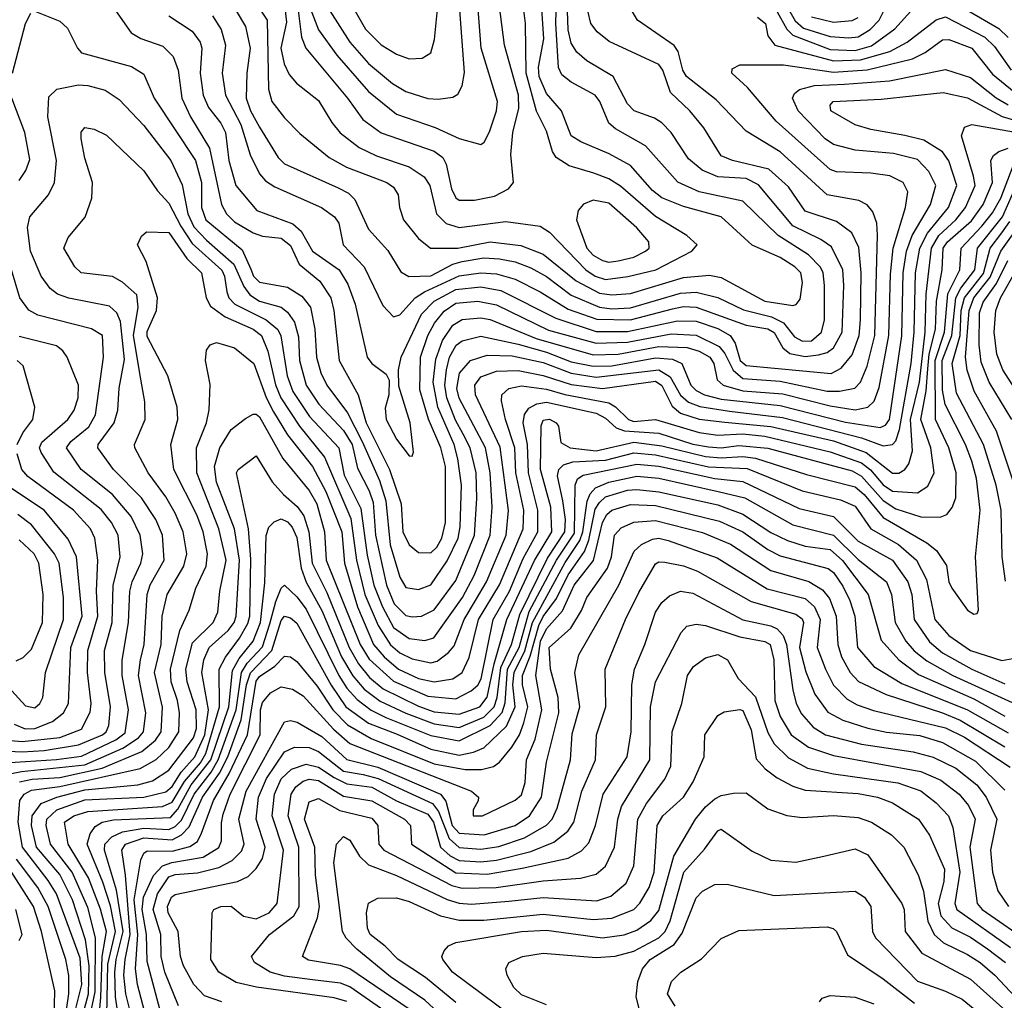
# Model space of a CAD drawing. Extents: x 501367 to 657802, y 482273 to 547541.
# Tile 606 of 656: x 609817 to 612973, y 520004 to 523147. Entities that reach past the tile are written whole.
import ezdxf

# ---------------------------------------------------------------- set-up
doc = ezdxf.new("R2010")
doc.units = 0

msp = doc.modelspace()

# ---------------------------------------------------------------- linework, layer by layer
at = {"layer": '0CON20XD'}
for points in [[(610708.4, 523185), (610720.5, 523090.5), (610733.8, 523055), (610867.5, 522895), (610916.9, 522826.9), (610975, 522783.6), (611145, 522725.9), (611172.8, 522705), (611183.8, 522683.8), (611200.8, 522605), (611215, 522575.3), (611225, 522567.9), (611275, 522568.6), (611338.6, 522581.4), (611383.1, 522605), (611400, 522625), (611391, 522715), (611397.2, 522785), (611416.4, 522863.6), (611416.1, 522905), (611370.9, 523065), (611345.6, 523265)], [(610713.2, 523273.2), (610775, 523113.7), (610833.2, 523033.2), (610935, 522916.7), (611025, 522844.3), (611148.9, 522801.1), (611225, 522765.8), (611295, 522746.5), (611305.6, 522754.4), (611322.5, 522787.5), (611345.2, 522854.8), (611348.3, 522885), (611295.5, 523055), (611282.5, 523237.5)], [(610810.6, 523175), (610875.1, 523075.1), (610935, 523006), (611012.1, 522942.1), (611055, 522916.6), (611125, 522894.3), (611158.3, 522891.7), (611205, 522898.8), (611221.6, 522908.4), (611235.2, 522934.8), (611242.6, 522977.4), (611221.4, 523265)], [(610510.8, 523175), (610540.8, 523125), (610555.2, 523055.2), (610544.8, 522975), (610542.7, 522895), (610556.5, 522855), (610585, 522802), (610644.8, 522705), (610665, 522685.2), (610837.9, 522607.9), (610870.4, 522590.4), (610890.6, 522570.6), (610935.3, 522475), (610997, 522407), (611038.9, 522338.9), (611063.6, 522323.6), (611135, 522325.6), (611205, 522363.1), (611235, 522371.6), (611305, 522383.9), (611355, 522380.8), (611405, 522370.4), (611455, 522351.5), (611505, 522323.6), (611585, 522263.6), (611675, 522225.8), (611715, 522220.6), (611775, 522223), (611935, 522270), (611985, 522273.6), (612055, 522256.1), (612137.4, 522217.4), (612227.1, 522195), (612265.1, 522175.1), (612300.8, 522130.8), (612326.4, 522116.4), (612355, 522118.1), (612387, 522145), (612396.2, 522185), (612396.5, 522295), (612392.5, 522335), (612383.4, 522353.4), (612345, 522392.7), (612248, 522455), (612134.8, 522564.8), (611995, 522595.5), (611926.3, 522626.3), (611822.9, 522742.9), (611726.6, 522796.6), (611704.8, 522814.8), (611676.3, 522885), (611661.3, 522905), (611585, 522946.1), (611555, 522970), (611543.7, 522993.7), (611535.1, 523135), (611538.6, 523255)], [(610666.5, 523185), (610671.7, 523138.3), (610653.5, 523055), (610664.2, 523005), (610681, 522971), (610703.8, 522943.8), (610775, 522887.7), (610816.9, 522816.9), (610843.9, 522783.9), (610905, 522737.5), (610960.7, 522710.7), (611065, 522675.7), (611113.1, 522643.1), (611131.5, 522615), (611152.5, 522525), (611184, 522494), (611225, 522480.5), (611375, 522500), (611485, 522484.8), (611515, 522465.8), (611631.3, 522345), (611661.4, 522325), (611695, 522314.6), (611766.5, 522323.5), (611856.4, 522345), (611970.9, 522405), (611988.5, 522425), (611955.5, 522455), (611855, 522516.5), (611742.9, 522612.8), (611705, 522636.4), (611657.1, 522655), (611578.1, 522678.1), (611536.2, 522705), (611524.3, 522724.3), (611505, 522789.5), (611473.3, 522853.3), (611440.7, 522975), (611438.5, 523135), (611422.6, 523255)], [(610852.9, 523245), (610925, 523115.9), (610975, 523066.6), (611025, 523035.9), (611065, 523021.1), (611107.1, 523022.9), (611135, 523040.8), (611146.6, 523083.4), (611162.9, 523245)], [(610583.8, 523183.8), (610609.5, 523145), (610614.1, 522924.1), (610625.3, 522885), (610665, 522832.3), (610715, 522781.5), (610808.7, 522705), (610864.3, 522674.3), (610935, 522647.3), (610993.5, 522625), (611015, 522610.5), (611030, 522585), (611033.9, 522545), (611046.6, 522505), (611095.5, 522445.5), (611133.3, 522415), (611221.2, 522415), (611324.9, 522435.1), (611423.1, 522423.1), (611495.1, 522395.1), (611600.1, 522310.1), (611675, 522270.7), (611715, 522265.1), (611775, 522268.9), (611945, 522320.5), (612027.5, 522327.5), (612065, 522320.8), (612205, 522244.3), (612295, 522231.3), (612305.9, 522234.1), (612319, 522251), (612325.6, 522304.4), (612320.7, 522335), (612302, 522355), (612255, 522384.2), (612164.5, 522424.5), (612065.1, 522515.1), (611945, 522547.7), (611875, 522576.2), (611845, 522599.4), (611775, 522679.8), (611706.8, 522716.8), (611615, 522754.8), (611584.3, 522775), (611553.3, 522855), (611505, 522909.7), (611481.4, 522965), (611479.5, 522995), (611497.3, 523085), (611488.1, 523215)], [(612245, 523172.2), (612276.3, 523116.3), (612295, 523096.7), (612415, 523051.6), (612495, 523048.1), (612546.8, 523063.2), (612622.2, 523117.8), (612703.2, 523206.8)], [(612785, 523218.9), (612955, 523118.3), (612985, 523089.2)], [(609865, 523173.5), (609945, 523142), (609969.7, 523119.7), (610001.9, 523055), (610015, 523040.5), (610175, 522996.8), (610215, 522972.2), (610247.5, 522895), (610380.2, 522695), (610399.7, 522625), (610399.7, 522545), (610413.5, 522505), (610529.3, 522409.3), (610557.1, 522347.1), (610565.9, 522325), (610585, 522305.5), (610675, 522289.4), (610720.9, 522260.9), (610749, 522225), (610763.2, 522155), (610768, 522065), (610782.5, 522015), (610800.8, 521975), (610867.1, 521887.1), (610914.8, 521795.2), (610969.6, 521669.6), (610990.6, 521605), (611004.2, 521464.3), (611035, 521360), (611055, 521327.5), (611095, 521321), (611135, 521336.2), (611187.5, 521412.5), (611221.8, 521485), (611228.8, 521521.2), (611232.4, 521655), (611220.7, 521739.3), (611209.3, 521785), (611157.4, 521905), (611141.9, 521985), (611150.7, 522059.3), (611171.5, 522118.5), (611205, 522167.7), (611235, 522185.8), (611295, 522190.9), (611325, 522185.9), (611472.6, 522125), (611655, 522073), (611735, 522075.3), (611865, 522099.6), (611956.4, 522096.4), (611995, 522084.2), (612029.2, 522065), (612041.9, 522045), (612053, 521993), (612071.3, 521975), (612135, 521957.1), (612262.7, 521947.3), (612415, 521908.8), (612495, 521896.9), (612535.1, 521904.9), (612555.8, 521924.2), (612571.6, 521968.4), (612603.3, 522135), (612608.4, 522331.6), (612616.7, 522415), (612656.1, 522545), (612663.4, 522595), (612648.8, 522625), (612605.8, 522645.8), (612545.2, 522655.2), (612435, 522659.5), (612415, 522666.2), (612241.5, 522821.5), (612149.6, 522929.6), (612099.4, 522975), (612100.8, 522989.2), (612125, 523002.3), (612265, 523002.1), (612425, 522978.6), (612533.6, 522986.4), (612678.5, 523021.5), (612718.8, 523041.2), (612775, 523082.1), (612795, 523083.3), (612868.6, 523055), (612935, 522972.3), (613004.8, 522915)], [(610116.3, 523186.3), (610174.2, 523104.2), (610205, 523086.1), (610275, 523061.8), (610308.8, 523028.8), (610325.1, 522985.1), (610336.2, 522895), (610363.8, 522835), (610424.8, 522735), (610463.4, 522555), (610479.4, 522525), (610505, 522499), (610565, 522464.1), (610595, 522453.4), (610655, 522447), (610685, 522423.5), (610712.9, 522362.9), (610779.3, 522309.3), (610813.8, 522255), (610824.1, 522215), (610840.9, 522055), (610901.2, 521945), (610927.5, 521855), (611001.8, 521705), (611039.3, 521595), (611045.2, 521505), (611065, 521463.4), (611095, 521439.5), (611135, 521438.5), (611153.6, 521456.4), (611170.1, 521485), (611181.3, 521535), (611181.1, 521715), (611166.7, 521775), (611126.6, 521866.6), (611099.5, 521960.5), (611102, 522065), (611125.1, 522135), (611146, 522174), (611177.5, 522212.5), (611215, 522238.4), (611285, 522245.1), (611345, 522233.3), (611511.4, 522151.4), (611665, 522109.6), (611765, 522113.4), (611905, 522140), (611985, 522135.6), (612059.1, 522099.1), (612077.1, 522077.1), (612103.4, 522023.4), (612135, 521997), (612255, 521988.3), (612405, 521956.1), (612444.2, 521955.9), (612493.7, 521966.3), (612512.4, 521985), (612533.1, 522036.9), (612557.5, 522135), (612566.5, 522456.5), (612564.8, 522495), (612551.5, 522531.5), (612533.1, 522553.1), (612506.8, 522566.8), (612404.7, 522585), (612255, 522723.1), (612145, 522789.1), (612049.8, 522889.8), (611953.9, 522965), (611942.2, 522985), (611927.9, 523045), (611914.2, 523064.2), (611797.5, 523145), (611773.8, 523185)], [(610295, 523159.1), (610369.4, 523109.4), (610394.8, 523075), (610400.9, 523055), (610395.5, 522975), (610405.2, 522905), (610422.1, 522865), (610461.3, 522815), (610476.8, 522785), (610487.3, 522695), (610509.6, 522615), (610576.8, 522535), (610692.1, 522492.1), (610718.7, 522468.7), (610754.8, 522405), (610840.5, 522345), (610868.8, 522298.8), (610892.3, 522235), (610930, 522065), (610945, 522044.6), (610991.2, 522011.2), (611001.2, 521991.2), (611000.4, 521945), (610988.3, 521901.7), (610991, 521865), (611025, 521802.2), (611065, 521748.8), (611075, 521747.5), (611079.2, 521760.8), (611068.8, 521855), (611031.9, 521971.9), (611031.1, 522025), (611039.2, 522065), (611105, 522203.2), (611145.1, 522244.9), (611215, 522281.8), (611295, 522290.7), (611359.2, 522279.2), (611535, 522190), (611665, 522147.8), (611765, 522147.7), (611925, 522182.2), (611985, 522180.6), (612055, 522157.1), (612093.9, 522135), (612109.8, 522109.8), (612126.5, 522055), (612145, 522039), (612417.6, 522012.4), (612449.6, 522030.4), (612485, 522073.2), (612507.8, 522135), (612512.3, 522185), (612514.6, 522335), (612506.3, 522416.3), (612484.2, 522464.2), (612435, 522499.6), (612335, 522532.9), (612281.6, 522611.6), (612217.7, 522667.7), (612101.9, 522695), (612065, 522710.8), (612009.7, 522799.7), (611964.5, 522854.5), (611903.1, 522913.1), (611877.8, 522985), (611865, 523003.3), (611706.4, 523076.4), (611668.1, 523108.1), (611647.1, 523135), (611638.4, 523175)], [(610435, 523159.5), (610462.3, 523115), (610476.3, 523065), (610465.5, 522975), (610476.9, 522905), (610525, 522810.9), (610555, 522713.5), (610585, 522652.9), (610605, 522630.7), (610635, 522611.4), (610784.5, 522545), (610825.4, 522515), (610839.3, 522495), (610853.8, 522425), (610921.4, 522355), (610980.6, 522230.6), (611015, 522194.6), (611035, 522200.9), (611084.7, 522255.3), (611114.3, 522275), (611225, 522325.5), (611295, 522335.1), (611345, 522332), (611404.9, 522314.9), (611485.1, 522275.1), (611575, 522218.8), (611667.1, 522187.1), (611775, 522184.4), (611909.4, 522220.6), (611945, 522227.9), (611985, 522225.4), (612145, 522167.4), (612215, 522156.1), (612235, 522144.8), (612262.6, 522095), (612285, 522077.4), (612335, 522067.5), (612377.8, 522072.2), (612405, 522080.2), (612425, 522094.8), (612453.3, 522145), (612459, 522295), (612454.9, 522344.9), (612418.6, 522418.6), (612385, 522442.5), (612295, 522486.2), (612185, 522617), (612145, 522637.7), (612055, 522643.6), (612004.9, 522664.9), (611960.8, 522700.8), (611905.3, 522785), (611875, 522815.8), (611851.2, 522831.2), (611786.5, 522855), (611765, 522876.8), (611718.9, 522965), (611635, 523014.7), (611602.5, 523042.5), (611585, 523071.8), (611575, 523114.4), (611573.1, 523175)], [(612273.5, 523193.5), (612302.7, 523142.7), (612329.8, 523119.8), (612415, 523093.2), (612475, 523088.8), (612505, 523092), (612542.5, 523115), (612571.8, 523145), (612587.3, 523175)], [(609793.5, 522975), (609835, 523134.2), (609852.8, 523167.3)], [(612182.3, 523155), (612207.8, 523135), (612214.6, 523095), (612237.1, 523065), (612425, 523015.1), (612512.4, 523017.6), (612605.9, 523045), (612661.1, 523075), (612754.2, 523145.8), (612785, 523155.8), (612910.6, 523090.6), (612941.1, 523061.1), (612995.2, 522985)], [(612355, 523155.5), (612425, 523138.4), (612485, 523144.5), (612505, 523153.9)], [(609764.3, 520725.7), (609822.6, 520737.4), (610025, 520759.3), (610147.4, 520812.6), (610197.3, 520845), (610213.4, 520865), (610221.2, 520925), (610197.8, 521045), (610204.4, 521095.6), (610216, 521145), (610225.2, 521305), (610235.3, 521335.3), (610279.8, 521415), (610274.4, 521495), (610253.3, 521545), (610207.2, 521615), (610117.2, 521705), (610066.7, 521775), (610068.1, 521785), (610120, 521855), (610131.3, 521895), (610136, 521966), (610152.2, 522057.8), (610139.8, 522179.8), (610127.7, 522207.7), (610105, 522228.6), (609973.8, 522253.9), (609937.5, 522267.5), (609914.1, 522285), (609885.2, 522325), (609851, 522405), (609841.2, 522481.2), (609848.9, 522515), (609908.7, 522585), (609928.1, 522625), (609934.3, 522695), (609907.1, 522835), (609910.5, 522899.5), (609936.2, 522923.8), (610005, 522938.2), (610035, 522936.2), (610090.5, 522920.5), (610135, 522890.7), (610215, 522807.5), (610301.6, 522695), (610337.2, 522617.2), (610355.5, 522525), (610375, 522482.5), (610415, 522439.7), (610503.2, 522363.2), (610535, 522291.6), (610554.6, 522264.6), (610585, 522245.1), (610655, 522225.2), (610675, 522209.6), (610697.3, 522177.3), (610709.9, 522129.9), (610714.1, 522055), (610735.4, 521975), (610775.1, 521915.1), (610855, 521830), (610882.3, 521785), (610899.9, 521709.9), (610937.1, 521637.1), (610949.5, 521599.5), (610957.3, 521495), (610992.1, 521335), (611016.9, 521275), (611055, 521237.6), (611075, 521232.8), (611105, 521235.7), (611145, 521255.7), (611215, 521350), (611275.1, 521494.9), (611282.1, 521612.1), (611279.9, 521695), (611260.7, 521775), (611238.4, 521818.4), (611213.2, 521863.2), (611185.6, 521935), (611179.3, 521975), (611185.1, 522025), (611194.9, 522065.1), (611216.3, 522103.7), (611235, 522117.5), (611295, 522132.3), (611415, 522106.9), (611505, 522081.5), (611585, 522050.3), (611655, 522036.8), (611715, 522038), (611855, 522063.5), (611908.8, 522058.8), (611939.7, 522045), (611967.6, 521975), (611985, 521958.2), (612012, 521945), (612065, 521930.8), (612255, 521910.6), (612463.5, 521856.5), (612575, 521839.5), (612592.3, 521847.7), (612605.1, 521865), (612645, 522134), (612648.6, 522335), (612659.4, 522405), (612677.3, 522455), (612736.5, 522555), (612753.3, 522615), (612730.6, 522660.6), (612695, 522698.5), (612618.2, 522718.2), (612495, 522728.7), (612425, 522746.7), (612398.7, 522765), (612311.7, 522855), (612293.8, 522895), (612299.9, 522910.1), (612316.9, 522923.1), (612364.1, 522935.9), (612460.2, 522939.8), (612605, 522951.2), (612785, 522987.6), (612865, 522961.2), (612946.4, 522896.4), (612985, 522873.5)], [(609815, 522631.5), (609836.2, 522663.8), (609848.6, 522698.6), (609833.6, 522785), (609791.7, 522895)], [(609815.8, 520704.2), (609857.1, 520712.9), (609945, 520718.4), (610081.4, 520748.6), (610208.2, 520801.8), (610251.9, 520838.1), (610269.7, 520865), (610274.2, 520944.1), (610248.9, 521055), (610270.1, 521145), (610272.9, 521235), (610289, 521305), (610343, 521395), (610352.7, 521435), (610340.8, 521505), (610314.9, 521564.9), (610285, 521617.6), (610228.7, 521695), (610185.3, 521775), (610184.7, 521785), (610219.2, 521865), (610217.8, 521922.2), (610205, 521994.3), (610181.6, 522135), (610196, 522226), (610191.9, 522265), (610146.1, 522306.1), (610113.7, 522323.7), (610013.3, 522335), (609993.3, 522355), (609958.1, 522415), (609971.7, 522448.3), (610026.6, 522513.4), (610047.5, 522575), (610050, 522625), (610025, 522703.3), (610013.5, 522765), (610014.2, 522785.8), (610025, 522801.4), (610055, 522795.6), (610095, 522776.9), (610215, 522662.5), (610258.3, 522598.3), (610295, 522558.8), (610332.8, 522485), (610369.9, 522429.9), (610464.2, 522344.2), (610473.4, 522325), (610480.7, 522275), (610487.5, 522255), (610506.7, 522235), (610607.2, 522185), (610644.3, 522154.3), (610653.9, 522133.9), (610673.9, 522005), (610692.6, 521955), (610745.6, 521875.6), (610840.2, 521775), (610857.2, 521687.2), (610910.4, 521580.4), (610930.8, 521430.8), (610952.1, 521335), (610979.6, 521265), (611015, 521199), (611065, 521163.5), (611115, 521156.9), (611144.6, 521165.4), (611236.1, 521295), (611273.9, 521366.1), (611324.6, 521495), (611331.5, 521585), (611325.3, 521695), (611310, 521775), (611225, 521934.3), (611217.6, 521965), (611226.3, 522013.7), (611261.8, 522055), (611315, 522071.5), (611395, 522069), (611495, 522048.2), (611585, 522014), (611665, 522001.2), (611865, 522024.9), (611901.8, 522001.8), (611935, 521943.9), (611960.8, 521920.8), (611996.7, 521906.8), (612092, 521892), (612262, 521872), (612515, 521807), (612585, 521781.3), (612614.2, 521785.8), (612625, 521797.5), (612637, 521833), (612674.5, 522045), (612684.5, 522145), (612688.1, 522335), (612702.7, 522415), (612727.3, 522462.7), (612794.6, 522545), (612820.3, 522615), (612795, 522694.6), (612775, 522723.2), (612715, 522760.2), (612654.1, 522775.9), (612545, 522794.7), (612495, 522810), (612417.3, 522855), (612415, 522873.3), (612424.4, 522885), (612578.2, 522891.8), (612776.5, 522913.5), (612855, 522896.3), (612966.5, 522836.5), (613145, 522784.4)], [(609986.3, 519935), (610016, 520055), (610010.2, 520139.8), (609934.6, 520345), (609908.4, 520388.4), (609825.9, 520495), (609811.2, 520575), (609817.3, 520645), (609830.8, 520665), (609855, 520677.6), (609945, 520689.3), (610202.6, 520747.4), (610253.8, 520776.2), (610295, 520814.8), (610326.4, 520865), (610329, 520925), (610322.5, 520965), (610302.3, 521025), (610299.6, 521065), (610330.4, 521189.6), (610360.3, 521255), (610381.5, 521325), (610414.6, 521395.4), (610419.2, 521435), (610405.1, 521505), (610385, 521560.4), (610311, 521705), (610300.8, 521785), (610323.8, 521865), (610321.4, 521905), (610291.2, 522005), (610225, 522131.9), (610225, 522147.8), (610254.9, 522215), (610258.8, 522255), (610221.7, 522371.7), (610194.5, 522425), (610206.9, 522453.1), (610223.1, 522466.9), (610295, 522464.8), (610351.9, 522381.9), (610399.6, 522335), (610414.3, 522255), (610428.5, 522228.5), (610475, 522194.3), (610565.3, 522155), (610591.4, 522135), (610611.7, 522085), (610636.4, 521976.4), (610653.9, 521935), (610714.1, 521844.1), (610793.5, 521745), (610877.9, 521547.8), (610895.8, 521415), (610923.2, 521305), (610965.9, 521205.9), (611005, 521143), (611035, 521118.2), (611075, 521098.7), (611134.4, 521085.6), (611155, 521091.5), (611191.5, 521118.5), (611209.8, 521140.2), (611241.8, 521225), (611277.5, 521285), (611313.5, 521345), (611376.4, 521495), (611384.1, 521574.1), (611357, 521777), (611277.4, 521945), (611275.5, 521975), (611295, 522001.7), (611345, 522020), (611415, 522022), (611495, 522006.7), (611585, 521977.5), (611685.3, 521964.7), (611855, 521988.2), (611874.9, 521974.9), (611908.7, 521908.7), (611935, 521885.9), (611995, 521866.9), (612076.6, 521856.6), (612225, 521843.3), (612425, 521797.5), (612530, 521760), (612615, 521693.2), (612635, 521693.7), (612654.5, 521705.5), (612666.6, 521723.4), (612679, 521765), (612672.2, 521865), (612701.2, 521985), (612719, 522145), (612722.5, 522267.5), (612739.8, 522415), (612763.4, 522455), (612817.8, 522505), (612848.6, 522545), (612879.4, 522615), (612874.3, 522645.7), (612835.3, 522775), (612845, 522801.8), (612869.2, 522810.8), (613063.4, 522776.6)], [(610010.1, 519925), (610036.9, 520025), (610039.4, 520115), (610028.1, 520198.1), (609985.8, 520325.8), (609945, 520407.2), (609870.1, 520495), (609854, 520565), (609856.9, 520595), (609885.3, 520634.7), (609935.9, 520655), (610025, 520678.9), (610195, 520694.5), (610242.1, 520707.9), (610295, 520741.7), (610373.8, 520845), (610382.9, 520875), (610382.8, 520935), (610353, 521025), (610349.3, 521065), (610370.1, 521149.9), (610436.5, 521215), (610451.8, 521248.2), (610457.9, 521315), (610478.4, 521415), (610455.1, 521515.1), (610384.8, 521695), (610383.7, 521775), (610415.7, 521855), (610423.9, 521896.1), (610427.4, 521977.4), (610412.2, 522055), (610415, 522087.5), (610426.7, 522105), (610447.7, 522112.3), (610505, 522095.5), (610566.8, 522045), (610606.5, 521936.5), (610630.3, 521890.3), (610675, 521816.5), (610755, 521714.8), (610798, 521635), (610849.3, 521505), (610857.6, 521405), (610899.9, 521265), (610951.1, 521145), (610984.8, 521104.8), (611031, 521065), (611095, 521035.9), (611145, 521024.9), (611205.4, 521034.6), (611235, 521054.8), (611257.4, 521102.6), (611287.6, 521225), (611354.8, 521335.2), (611430.9, 521515), (611432.8, 521575), (611407.1, 521695), (611404, 521775), (611373.7, 521865), (611361, 521925), (611362.2, 521945), (611384.8, 521965.2), (611425, 521973.2), (611505, 521963.2), (611564.4, 521945.6), (611705, 521919.2), (611726.5, 521906.5), (611768.7, 521865), (611785, 521859.1), (611855, 521865.6), (611995, 521824.2), (612055, 521814.9), (612135, 521819.3), (612205, 521811.6), (612415, 521762.1), (612515, 521727.1), (612544, 521704), (612585, 521656.1), (612615, 521635.9), (612695, 521630.2), (612728.2, 521651.8), (612748.4, 521695), (612737.4, 521775), (612705.8, 521865), (612723, 521957), (612727.9, 522027.9), (612732.3, 522075), (612752.5, 522155), (612756, 522245), (612773.3, 522345), (612776.9, 522415), (612790.4, 522435), (612867.9, 522502.1), (612905.2, 522554.8), (612935.6, 522625), (612930, 522695), (612938.6, 522711.4), (612955.8, 522724.2), (612984.9, 522735.1)], [(610038, 519935), (610058.2, 520031.8), (610059.9, 520205), (610035, 520301.8), (609984.7, 520415), (609915.9, 520505), (609901.2, 520565), (609903.1, 520585), (609936.1, 520615), (610025, 520646.9), (610215, 520655.3), (610285, 520672.1), (610305, 520689.9), (610334.1, 520735.9), (610377.8, 520785), (610409.8, 520855), (610421.5, 520935), (610400.1, 521055), (610407.2, 521095), (610424, 521135), (610485, 521189.3), (610504.3, 521215), (610510.2, 521235), (610521, 521415), (610504.7, 521514.7), (610447.4, 521665), (610441.5, 521715), (610458.5, 521775), (610495, 521833.2), (610540.8, 521869.2), (610565, 521882.8), (610575, 521882.4), (610585, 521873.6), (610660.3, 521740.3), (610745, 521638), (610769.6, 521595), (610793.7, 521505), (610799.1, 521415), (610908.3, 521145), (610937, 521097), (611015, 521026.5), (611125, 520978.6), (611215, 520970.3), (611264.4, 520995.6), (611285, 521014.3), (611295.6, 521034.4), (611334, 521225), (611387.1, 521315), (611430.2, 521419.8), (611477.9, 521505), (611477.8, 521575), (611447.5, 521695), (611444.9, 521785), (611431, 521855), (611435, 521881.8), (611448.6, 521901.4), (611474.3, 521915.7), (611505, 521920.9), (611665, 521885.7), (611695, 521869.8), (611728.4, 521838.4), (611755, 521828.7), (611865, 521822.1), (611975, 521786.5), (612025, 521777.6), (612065, 521774.9), (612122.3, 521782.3), (612215, 521773.9), (612485, 521701.1), (612515, 521684.2), (612585, 521606.4), (612625, 521579.2), (612705, 521554.1), (612767.2, 521552.7), (612788.9, 521561.1), (612806.1, 521583.9), (612817.2, 521615), (612819, 521695), (612795.1, 521775), (612752, 521865), (612751.1, 522055), (612781.6, 522145), (612792.1, 522267.9), (612830.3, 522345), (612834.2, 522415), (612900.7, 522485), (612935, 522527.7), (612962.2, 522575), (613001.9, 522678.1)], [(610065, 519884), (610077, 520013), (610080.8, 520145), (610094.7, 520225), (610076.1, 520296.1), (610036.8, 520396.8), (609971.9, 520505), (609960.7, 520575), (609989.7, 520595), (610035, 520609.7), (610274.4, 520625.6), (610305, 520638.8), (610344.7, 520705.3), (610395.7, 520765), (610413.2, 520795), (610457, 520945), (610456.6, 521065), (610476.5, 521103.5), (610521.7, 521165), (610548, 521212), (610554, 521235), (610557.8, 521417.8), (610550.6, 521515), (610511.8, 521695), (610517.1, 521705), (610575, 521748.9), (610626.1, 521666.1), (610661.8, 521625), (610706.4, 521586.4), (610727.3, 521557.3), (610743.8, 521505), (610754.3, 521405), (610800.9, 521310.9), (610872.9, 521135), (610902.7, 521082.7), (610938.4, 521038.4), (610982.3, 521002.3), (611095, 520946.6), (611145, 520928.7), (611225, 520921.6), (611291.4, 520945), (611314.8, 520975.2), (611337.4, 521082.6), (611378, 521225), (611466.6, 521413.4), (611522.2, 521505), (611519.6, 521585), (611486.6, 521705), (611488, 521845), (611495, 521863.3), (611515, 521866.2), (611536.4, 521855), (611543.8, 521843.8), (611551.7, 521791.7), (611580.8, 521775), (611665, 521765.5), (611785, 521793.1), (611875, 521781.3), (612015, 521747), (612065, 521742.3), (612135, 521746.9), (612175, 521741.1), (612339.2, 521689.2), (612495, 521649.5), (612523.8, 521625), (612585, 521551.3), (612725, 521470.7), (612756, 521446), (612787.8, 521397.8), (612795.6, 521345), (612804.3, 521325), (612855, 521254), (612875, 521241.2), (612886.4, 521243.6), (612890, 521255), (612880.7, 521425), (612895.2, 521575), (612883.7, 521676.3), (612868.5, 521731.5), (612848.6, 521785), (612783.8, 521913.8), (612775, 521960), (612773.6, 522055), (612805.3, 522135), (612817.6, 522255), (612833.3, 522286.7), (612878.9, 522345), (612886.7, 522415), (612966.7, 522515), (613015.7, 522624.3)], [(611705, 522369.7), (611735, 522374), (611785, 522385.7), (611822.5, 522405), (611834.2, 522415), (611833.8, 522435), (611795, 522479.8), (611705, 522559), (611655, 522568.4), (611624.4, 522555.6), (611606.7, 522535), (611602.1, 522505), (611634.5, 522415), (611655, 522392.4), (611685, 522374.5), (611705, 522369.7)], [(612977.1, 521347.1), (612965.8, 521425), (612962.8, 521575), (612946.6, 521655), (612905.9, 521785.9), (612820.2, 521950.2), (612805.5, 522045), (612831, 522135), (612834.8, 522215), (612845, 522255), (612906.6, 522333.4), (612927.2, 522415), (612965, 522463.5), (612990.4, 522499.6)], [(613009.1, 521645), (612948.1, 521828.1), (612876.3, 521956.3), (612854.1, 522024.1), (612848.4, 522065), (612860.4, 522215), (612875.8, 522255), (612928.2, 522321.8), (612961.4, 522405), (613004.8, 522465.2)], [(612997.2, 521865), (612924.5, 521985), (612898.9, 522048.9), (612892.2, 522105), (612893.1, 522206.9), (612905, 522241), (612948.3, 522301.7), (612984.8, 522375.2)], [(609735, 520763.6), (609934.5, 520775.5), (610015, 520786.5), (610125, 520838.6), (610155, 520861.9), (610165.9, 520935), (610144.6, 521045), (610145.4, 521094.6), (610165.4, 521215), (610169.3, 521315), (610176.7, 521345), (610205, 521405.4), (610211.2, 521435), (610203.2, 521495), (610173.7, 521555), (610114.4, 521625), (610013.8, 521705), (609967.2, 521775), (609980.3, 521795), (610038.1, 521841.9), (610059.9, 521880.1), (610085.4, 522065), (610081.9, 522135), (610046.4, 522156.4), (609875, 522200), (609845.8, 522215.8), (609817.4, 522255), (609790.4, 522345)], [(613033.5, 521923.5), (612968, 522025), (612949.1, 522075), (612940.7, 522145), (612946, 522215), (612961.1, 522255), (613013.2, 522346.8)], [(609734.9, 520805.1), (609825, 520800.4), (609895, 520804.6), (610005, 520822.8), (610082, 520855), (610094, 520865), (610102.1, 520885), (610108.2, 520945), (610089.4, 521055), (610089, 521125), (610113.1, 521215), (610116.4, 521333.6), (610138.8, 521425), (610132.2, 521495), (610111, 521535), (610077.4, 521577.4), (609926.3, 521696.3), (609885, 521760), (609880.2, 521775), (609887.3, 521792.7), (609971.2, 521865), (609990.8, 521895), (610004.1, 521935), (610005.3, 521975), (609969.2, 522065), (609955, 522085.8), (609935, 522101.1), (609815, 522131)], [(609808.4, 521785), (609826.8, 521823.2), (609858.8, 521865), (609865.4, 521904.6), (609827.3, 522037.3), (609808.1, 522055)], [(609665, 520847.9), (609825, 520833.8), (609945, 520846.9), (610015, 520872.7), (610042.4, 520927.6), (610045.8, 520955), (610033.8, 521055), (610034.9, 521125), (610066.8, 521235), (610062.4, 521315), (610066.6, 521415), (610057.2, 521485), (610043.9, 521515), (609988.8, 521575), (609843.2, 521683.2), (609823.5, 521705), (609809, 521755)], [(610094.3, 519845.7), (610099.5, 520120.5), (610123.6, 520225), (610107.4, 520307.4), (610082.8, 520382.8), (610032.9, 520505), (610042.5, 520537.5), (610058.6, 520561.4), (610081.2, 520575), (610117.4, 520582.6), (610300, 520590), (610323.4, 520616.6), (610366.2, 520695), (610429.3, 520775), (610487, 520945), (610498.6, 521061.4), (610520.4, 521099.6), (610565.1, 521155), (610588.5, 521215), (610602.4, 521342.4), (610606.4, 521493.6), (610615, 521520), (610632, 521538), (610655, 521546.7), (610675, 521537.3), (610690.5, 521520.5), (610705, 521487.8), (610718.9, 521388.9), (610734.7, 521344.7), (610785, 521253), (610847.8, 521105), (610884.1, 521044.1), (610921.1, 521001.1), (610972.4, 520962.4), (611054.2, 520924.2), (611145, 520890.1), (611225, 520879), (611305, 520911.4), (611338.1, 520945), (611347.3, 520975), (611359.1, 521070.9), (611393.5, 521145), (611419.5, 521240.5), (611508.6, 521421.4), (611564, 521505), (611566.4, 521545), (611557.8, 521605), (611540.8, 521685), (611544.5, 521705), (611559.9, 521720.1), (611589.9, 521730.1), (611695, 521734.9), (611785, 521758.9), (611855, 521751.9), (612025, 521713.9), (612148.4, 521708.4), (612325, 521636.9), (612448, 521608), (612495, 521587.6), (612545.3, 521515.3), (612633.5, 521465), (612691.2, 521415), (612723.1, 521353.1), (612750.3, 521225), (612795, 521173.5), (612864.1, 521125), (612965, 521093), (613000, 521100)], [(610135.7, 519935), (610124.1, 520015), (610121.4, 520095), (610125.6, 520135), (610148.4, 520225), (610127, 520357), (610088.5, 520485), (610089.1, 520505), (610111.5, 520528.5), (610145.9, 520544.1), (610215, 520555.7), (610295, 520551.6), (610315, 520560.8), (610335, 520581.9), (610375.8, 520665), (610430.8, 520735), (610453.1, 520775), (610510.6, 520935), (610527.2, 521055), (610545.3, 521084.7), (610595, 521136.7), (610619, 521211), (610638.1, 521281.9), (610655, 521325.5), (610665, 521334.6), (610705, 521297), (610735, 521257.7), (610839.3, 521045), (610865, 521004.2), (610898.3, 520968.3), (610943.6, 520933.6), (610990.7, 520910.7), (611135, 520853.2), (611225, 520835.3), (611325, 520884.9), (611363.3, 520926.7), (611372.7, 520957.3), (611379.9, 521065), (611417.6, 521135), (611450, 521250), (611537.5, 521415), (611595, 521500.9), (611597, 521655), (611605.1, 521674.9), (611622.9, 521687.1), (611795, 521722.4), (611865, 521715.9), (612045, 521676), (612135, 521667), (612315, 521580.6), (612425, 521554.5), (612505, 521475.1), (612614.3, 521415), (612663.8, 521345), (612676.7, 521305), (612683.8, 521225), (612732.9, 521152.9), (612775, 521118), (612868.6, 521065), (612975, 521018)], [(610179, 519935), (610157.1, 520025), (610150.6, 520085), (610154.3, 520135), (610170.9, 520215), (610155.7, 520405.7), (610144.5, 520485), (610155.6, 520505), (610215, 520525.2), (610305, 520518.7), (610335.6, 520534.4), (610359.6, 520560.4), (610403, 520655), (610457.5, 520732.5), (610483.5, 520785), (610527, 520903), (610543.8, 521015), (610556.3, 521053.7), (610624.7, 521125.3), (610655, 521221.2), (610665, 521234.8), (610685, 521230.2), (610705, 521212.4), (610814.7, 521014.7), (610862.6, 520945), (610935, 520892.4), (611026.8, 520856.8), (611135, 520808.9), (611225, 520790.3), (611271, 520799), (611305, 520813), (611377.6, 520882.4), (611404.6, 520945), (611398, 521015), (611401.4, 521055), (611436, 521124), (611460.1, 521215), (611565, 521407.1), (611612.7, 521477.3), (611622.1, 521505), (611635.8, 521604.2), (611645, 521627.2), (611663, 521647), (611705.1, 521664.9), (611795, 521684.1), (611865, 521677.4), (612055.6, 521635), (612141.6, 521615), (612295, 521528.3), (612425, 521494.9), (612505, 521417.3), (612595.1, 521345.1), (612611.5, 521305), (612623, 521215), (612657.7, 521155), (612684.2, 521124.2), (612725, 521092.1), (612808.4, 521045), (613045, 520936.8)], [(609798.8, 520888.8), (609834.1, 520874.1), (609865.6, 520875), (609922.1, 520897.9), (609957.2, 520925), (609973.1, 520955), (609980.4, 521135), (610016.5, 521235), (609999.2, 521425), (609971.7, 521481.7), (609894.8, 521575), (609780.9, 521650.9)], [(610222.8, 519945), (610194.6, 520054.5), (610188, 520105), (610195.3, 520215), (610183.9, 520326.1), (610205.2, 520454.8), (610214.6, 520475.4), (610225, 520483.1), (610305, 520482.4), (610362.4, 520497.6), (610386.4, 520513.6), (610399.6, 520539.6), (610438.1, 520645), (610488.4, 520731.6), (610547, 520855), (610575, 521027), (610585, 521041.7), (610634.7, 521075.3), (610665, 521107.1), (610685, 521104.7), (610705, 521090.3), (610770.7, 521010.7), (610820, 520935), (610867.4, 520887.4), (610943.5, 520843.5), (611145, 520762.4), (611245, 520743.4), (611296.6, 520743.4), (611335, 520753.3), (611355, 520767.6), (611394.7, 520815.3), (611419.1, 520855), (611433, 520893), (611445.1, 520945), (611428.4, 521015), (611428.8, 521045), (611453.2, 521106.8), (611480.5, 521205), (611495, 521234.4), (611537.9, 521292.2), (611575, 521367.4), (611627.6, 521442.4), (611641, 521479), (611661.9, 521578.1), (611675, 521600), (611695, 521617.5), (611765, 521638.6), (611795, 521641), (611865, 521634.2), (612055, 521592.1), (612135, 521562.1), (612225, 521503.9), (612277.5, 521477.5), (612335, 521459.2), (612415, 521449.2), (612453.8, 521413.8), (612536.7, 521305), (612578.6, 521158.6), (612634.9, 521094.9), (612698.2, 521048.2), (612875, 520970.3), (612975, 520914.9)], [(610265.5, 519975.5), (610225, 520128.6), (610223.6, 520215), (610209, 520295), (610213.8, 520335), (610246, 520404), (610274.9, 520435.1), (610303.9, 520446.1), (610405, 520463.4), (610455.5, 520494.5), (610463.3, 520515), (610463.1, 520573.1), (610469.2, 520600.8), (610491.8, 520665), (610587.5, 520855), (610589, 520935), (610595, 520958.2), (610620.9, 520989.1), (610655, 521009), (610691.2, 521001.2), (610725, 520980), (610822.7, 520872.7), (610875, 520827.1), (611264.8, 520674.8), (611286.9, 520655), (611286.7, 520643.3), (611270, 520615), (611270, 520595), (611300, 520595), (611405, 520645.3), (611425, 520662.7), (611437.5, 520702.5), (611441.8, 520775), (611468.7, 520841.3), (611490.1, 520935), (611470.8, 521045), (611486.3, 521155), (611505, 521195.2), (611557.1, 521252.9), (611594.6, 521335), (611656.6, 521413.4), (611684.9, 521535), (611698.8, 521561.2), (611715, 521574.8), (611775, 521593.3), (611855, 521589.4), (612059.7, 521539.7), (612135.3, 521505), (612215, 521448.5), (612255, 521428.1), (612408.3, 521388.3), (612425, 521375.2), (612455, 521331.6), (612478.2, 521285), (612494, 521235), (612502.4, 521135), (612555, 521074.3), (612645, 521019.7), (612855, 520935.6), (612985, 520861.4)], [(609865, 520941.1), (609880.8, 520955), (609891.2, 520975), (609899.8, 521055), (609956.9, 521225), (609957.4, 521295), (609943, 521405), (609928.5, 521435), (609855, 521527.6), (609810.8, 521560.8)], [(610326.1, 519986.1), (610281.8, 520095), (610270.4, 520145), (610268.8, 520215), (610244.9, 520295), (610258.7, 520345), (610295, 520399.9), (610315, 520407.8), (610386.7, 520413.3), (610455, 520429.9), (610498, 520452), (610527.6, 520482.4), (610536.3, 520505), (610518.9, 520585), (610542.2, 520675), (610665, 520896.7), (610685, 520900.8), (610705.6, 520895.6), (610785, 520849.7), (610865, 520776.1), (610965, 520751.4), (611165.2, 520665.2), (611182.8, 520642.8), (611203.2, 520565), (611225, 520539.4), (611305.7, 520534.3), (611405, 520564.4), (611451, 520595), (611489.8, 520655), (611505, 520767.5), (611544.9, 520925), (611543.3, 520975), (611517.8, 521065), (611513.6, 521135), (611583, 521197), (611617.1, 521253), (611635.2, 521295), (611700.9, 521389.1), (611714, 521425), (611723, 521495), (611745, 521518), (611785, 521536.7), (611855, 521541.4), (612005, 521503.5), (612095, 521465.8), (612225, 521381.4), (612346, 521346), (612389.8, 521319.8), (612412.2, 521292.2), (612434, 521235), (612439.2, 521145), (612451.6, 521105), (612478.5, 521055), (612505.6, 521025.6), (612593.8, 520983.8), (612775, 520925.6), (612831.5, 520901.5), (612975, 520816.3)], [(609805, 521091.9), (609827.7, 521102.3), (609855, 521130), (609889.5, 521215), (609892, 521305), (609878.1, 521405), (609862.9, 521435), (609815, 521480)], [(610465, 519999.4), (610408.9, 520018.9), (610375, 520055.3), (610342, 520115), (610332, 520145), (610324.8, 520225), (610293.1, 520285), (610290, 520305), (610303.3, 520335), (610315, 520343.8), (610515.2, 520384.8), (610549.4, 520400.6), (610575, 520426.6), (610595, 520458.8), (610603.4, 520495), (610575.1, 520585), (610582.4, 520655), (610607.3, 520715), (610665, 520801), (610698, 520815), (610745, 520814.3), (610775, 520801.1), (610855, 520738.8), (610917.6, 520727.6), (610965.3, 520715.3), (611139.9, 520635), (611159.5, 520609.5), (611193.3, 520523.3), (611225, 520494.5), (611295, 520488.8), (611352.6, 520497.4), (611435, 520525.4), (611505, 520565.9), (611523.3, 520585), (611539.6, 520620.4), (611582, 520775), (611587.8, 520857.8), (611612.1, 520945), (611596.2, 521055), (611608.7, 521111.3), (611737.3, 521335), (611786.7, 521443.3), (611810.4, 521465), (611845, 521482.1), (611865, 521484.8), (611895, 521477.8), (612052.7, 521422.7), (612213.3, 521323.3), (612335, 521292.1), (612364.7, 521264.7), (612382.6, 521225), (612372.7, 521135), (612399.8, 521065), (612425, 521014.7), (612469.2, 520969.2), (612501.1, 520951.1), (612553.2, 520933.2), (612785, 520877.6), (612845, 520847.5), (612991.5, 520751.5)], [(610865, 520000.6), (610825, 520011.8), (610576.2, 520046.2), (610511, 520061), (610454.9, 520094.9), (610429.4, 520135), (610433.1, 520285), (610438.6, 520295), (610461.2, 520305), (610495, 520305.7), (610534.3, 520274.3), (610575, 520265.2), (610616.7, 520285), (610641.9, 520315), (610661.9, 520485), (610626.2, 520595), (610633.7, 520665), (610655, 520714.4), (610687.5, 520745), (610735, 520760.5), (610775, 520751.6), (610825, 520718.3), (610865, 520697.8), (610945, 520686.8), (611025, 520643.2), (611125, 520600.4), (611143.6, 520575), (611165.2, 520495.2), (611196.9, 520466.9), (611225, 520452.4), (611295, 520448.5), (611345, 520453.5), (611455, 520481), (611528.9, 520511.1), (611574.1, 520545.9), (611593.4, 520575), (611618.2, 520675), (611662.2, 520775), (611666.2, 520855), (611695.6, 520945), (611693, 521065), (611758.4, 521225), (611801.5, 521311.5), (611855, 521403.3), (611865, 521409.2), (611885, 521408.6), (611945, 521396.3), (611989.3, 521379.3), (612162, 521282), (612305, 521241.9), (612325, 521226.3), (612329.6, 521215), (612316.4, 521135), (612336.7, 521056.6), (612365.4, 520985.4), (612407.8, 520927.8), (612455, 520902.4), (612535, 520876.7), (612595, 520864), (612702.6, 520852.6), (612775, 520830), (612880.6, 520770.6), (612975, 520677.6)], [(611036, 519935), (610875, 520047.6), (610845, 520059.3), (610755, 520070.1), (610665, 520081.7), (610619.6, 520095), (610569.2, 520125), (610559.6, 520145), (610617.2, 520215), (610695, 520274.8), (610712.8, 520305), (610711.3, 520495), (610677.7, 520595), (610686.4, 520665), (610701.9, 520688.1), (610725, 520706.5), (610745, 520712.7), (610775, 520709.2), (610855, 520658.8), (610945, 520643.9), (611050, 520585), (611068.9, 520565), (611073.1, 520505), (611215, 520412.4), (611315, 520408.7), (611427.6, 520427.6), (611575, 520459.3), (611617.1, 520482.9), (611641.4, 520508.6), (611662.6, 520565), (611686.8, 520665), (611764.2, 520785), (611777, 520865), (611779.2, 521015), (611787, 521065), (611821.1, 521145), (611855, 521248.5), (611875, 521279.6), (611899.8, 521300.2), (611935, 521315.2), (611975, 521308.5), (612135, 521223.6), (612224.7, 521204.7), (612244.7, 521194.7), (612263.6, 521173.6), (612274.9, 521145), (612295, 520998.8), (612305.4, 520955.4), (612322.4, 520922.4), (612360.1, 520880.1), (612399.3, 520855), (612514.8, 520825.2), (612680.6, 520800.6), (612745, 520783.7), (612817.8, 520747.8), (612884.8, 520695), (612914.5, 520655), (612949.4, 520585), (612928.8, 520485), (612935.5, 520415), (612952, 520355), (612986.2, 520305)], [(611065, 519976.4), (610875, 520104.8), (610845, 520116.2), (610742.9, 520132.9), (610723.1, 520145), (610771, 520269), (610778.1, 520305), (610765.4, 520405.4), (610762.3, 520495), (610729.5, 520585), (610745, 520640), (610775, 520651), (610843, 520613), (610945, 520588), (610964.2, 520565), (610968.4, 520505), (610984.2, 520485), (611201.7, 520371.7), (611235, 520363.2), (611343.8, 520366.2), (611495, 520387.2), (611614.8, 520395.2), (611665, 520408.8), (611695, 520433.8), (611723.3, 520495), (611734.5, 520585), (611746.2, 520625), (611836.9, 520775), (611839.1, 520945), (611854.8, 521025), (611936.8, 521183.2), (611955, 521203.3), (611985, 521210), (612015, 521205.2), (612125, 521168.6), (612205, 521154.2), (612222.9, 521145), (612234.5, 521095), (612237.9, 520965), (612254, 520914), (612289.8, 520855), (612345.4, 520815), (612425, 520788.3), (612705, 520738), (612769.3, 520709.3), (612828.3, 520665), (612858.3, 520628.3), (612879.8, 520585), (612863, 520495), (612886, 520315), (612902, 520295), (613065, 520182.2)], [(611229.2, 519899.2), (611115, 520004.8), (611005, 520080), (610897.8, 520167.8), (610863.3, 520203.3), (610851.3, 520225), (610824.1, 520445), (610831.9, 520505), (610855, 520529.2), (610875, 520517.8), (610905.7, 520465.7), (610935, 520438.7), (611025, 520403.9), (611187, 520327), (611225, 520315.4), (611265, 520312.6), (611385, 520322), (611495, 520333.8), (611666.5, 520323.5), (611711.9, 520338.1), (611760.8, 520379.2), (611785.5, 520435), (611798.3, 520585), (611825.9, 520635), (611885, 520712.5), (611903.7, 520755), (611908.5, 520865), (611938.8, 520955), (611957.4, 521045), (611976.4, 521073.6), (612015, 521101.9), (612055, 521112.4), (612085.2, 521095.2), (612119.8, 521035), (612175, 520977.1), (612215, 520862.5), (612235, 520826.3), (612281.1, 520781.1), (612342.2, 520747.8), (612425, 520730.4), (612631.5, 520701.5), (612705, 520675.2), (612755, 520637.3), (612794.3, 520595), (612808.3, 520558.3), (612830, 520415), (612814.8, 520315), (612820.4, 520295), (612993.2, 520173.2)], [(609779.3, 521009.3), (609835, 520948.2), (609865, 520941.1)], [(611215, 519996.8), (611117.6, 520077.6), (611029.4, 520135), (610988.1, 520178.1), (610940.5, 520215), (610932, 520235), (610928.8, 520285), (610935, 520315.5), (610965, 520331.6), (611025, 520333.1), (611065, 520321), (611165.1, 520275.1), (611225, 520260.7), (611305, 520261.2), (611495, 520280.7), (611655, 520263), (611715, 520267.5), (611785, 520295.2), (611804.4, 520315.6), (611834.4, 520365.6), (611850.3, 520415), (611860.6, 520565), (611878.4, 520595), (611944.7, 520655), (611975.5, 520704.5), (612011.2, 520785), (612012.9, 520855), (612055, 520916.9), (612075, 520928.9), (612125, 520935.9), (612135, 520932.5), (612161.4, 520871.4), (612177.7, 520777.7), (612206, 520746), (612245, 520717.1), (612295, 520690.6), (612335, 520678), (612505, 520667.5), (612566.9, 520655), (612615, 520637.3), (612697.8, 520585), (612733.5, 520533.5), (612781.3, 520425), (612778.7, 520385), (612760.6, 520315), (612769.8, 520275), (612805, 520236.6), (612865, 520206.9), (612919.2, 520169.3), (612976.6, 520125)], [(611392.5, 519955), (611204.1, 520095), (611173.3, 520135), (611170.4, 520145), (611176.9, 520163.1), (611191.6, 520178.4), (611215, 520189.7), (611425, 520224.5), (611505, 520228.8), (611685, 520204.8), (611754.4, 520214.4), (611795, 520229.1), (611839.9, 520260.1), (611865, 520292.5), (611913.6, 520466.4), (611982.6, 520585), (612015, 520624.8), (612045, 520650), (612065, 520660.7), (612105, 520668), (612145, 520668.7), (612215, 520617.5), (612276.3, 520596.3), (612325, 520590.3), (612425, 520596), (612505, 520590.2), (612547.3, 520575), (612611.5, 520535), (612651.2, 520495), (612696.8, 520406.8), (612714.2, 520354.2), (612728.3, 520258.3), (612747.9, 520215), (612778.1, 520188.1), (612855, 520151.4), (612895.7, 520125), (612942.5, 520085), (613007.8, 520015)], [(611505, 519989.8), (611425, 520021.6), (611401.1, 520045), (611379.1, 520085), (611375.5, 520105), (611385, 520125.6), (611428, 520145), (611495, 520155.6), (611665, 520141.5), (611725, 520146.2), (611785, 520162.2), (611865, 520204.1), (611886.1, 520225), (611901.4, 520258.6), (611945.8, 520415), (612011.7, 520488.3), (612055, 520547.5), (612065, 520552.5), (612165, 520482.5), (612225, 520453.3), (612305, 520447.5), (612394.2, 520465.8), (612495, 520489.6), (612535, 520470.4), (612644.7, 520315), (612652.2, 520295), (612654.7, 520225), (612708.9, 520155), (612865, 520072.4), (612968.6, 519978.6)], [(609962, 519945), (609974.3, 520025), (609974.1, 520084.1), (609964.4, 520135), (609908.2, 520305), (609874.6, 520365.4), (609806.6, 520456.6)], [(609926.7, 519945), (609929, 520035), (609886.5, 520225), (609860.9, 520305), (609768.8, 520448.8)], [(611812.7, 519935), (611792.9, 520015), (611798, 520065), (611813.3, 520105), (611837.2, 520135), (611915, 520183.3), (611940.4, 520219.6), (611985, 520332.5), (612005.8, 520354.2), (612045, 520375.4), (612085, 520376.7), (612235, 520340.2), (612495, 520354.2), (612524.7, 520335), (612545.2, 520305.2), (612550.2, 520225), (612560, 520205), (612695, 520065.7), (612785, 520033.6), (612837.6, 520007.6), (612937.3, 519927.3)], [(609815, 520195.5), (609824.7, 520215.3), (609804, 520295)], [(611917.5, 519985), (611893.5, 520025), (611905.7, 520065), (611935.8, 520095), (612002.7, 520137.3), (612065, 520202), (612122.4, 520227.6), (612405, 520240), (612424.7, 520234.7), (612435, 520224.4), (612469.8, 520149.8), (612585, 520073.4), (612685, 519995.2)], [(612380.3, 519999.8), (612388.7, 520011.3), (612415, 520019.7), (612495, 520014.2), (612555, 519992.7)]]:
    msp.add_lwpolyline(points, dxfattribs=at)

doc.saveas('drawing.dxf')
